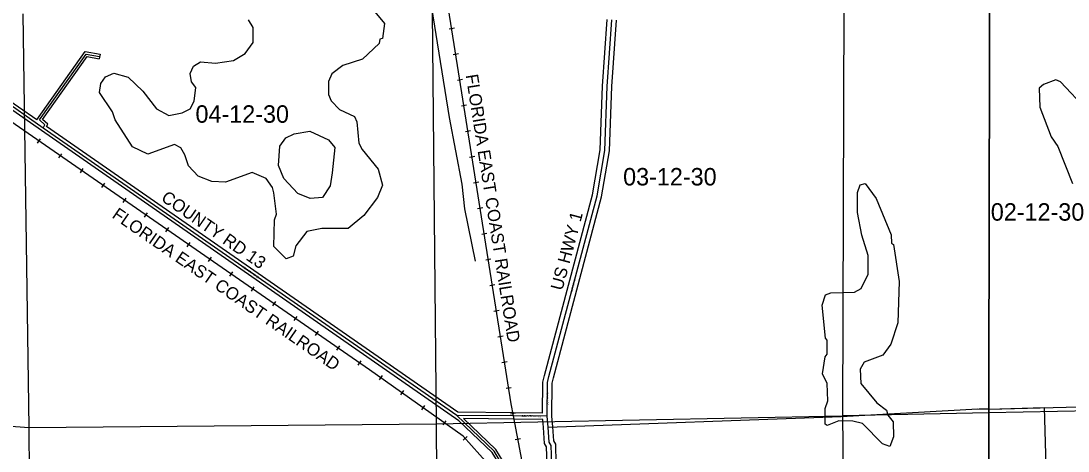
# Model space of a CAD drawing. Extents: x 457167 to 656239, y 1787309 to 1969297.
# Drawn here: x 564222 to 577714, y 1871151 to 1876691 of the extents above; entities that cross this region are included whole.
import ezdxf

# ---------------------------------------------------------------- set-up
doc = ezdxf.new("R2010")
doc.units = 0
for name, color, linetype in [('Level 1', 7, 'Continuous'), ('Level 13', 7, 'Continuous'), ('Level 14', 7, 'Continuous'), ('Level 19', 7, 'Continuous'), ('Level 2', 7, 'Continuous'), ('Level 22', 7, 'Continuous'), ('Level 23', 7, 'Continuous'), ('Level 28', 7, 'Continuous'), ('Level 31', 7, 'Continuous'), ('Level 32', 7, 'Continuous'), ('Level 34', 7, 'Continuous'), ('Level 37', 7, 'Continuous'), ('Level 5', 7, 'Continuous'), ('Level 51', 7, 'Continuous'), ('Level 63', 7, 'Continuous'), ('Level 7', 7, 'Continuous'), ('Level 8', 7, 'Continuous')]:
    doc.layers.add(name, color=color, linetype=linetype)

msp = doc.modelspace()

# ---------------------------------------------------------------- linework, layer by layer
at = {"layer": 'Level 1'}
for p, q in [((574810.232, 1871605.018), (574829.576, 1876914.653)), ((564327.501, 1871452.841), (564248.956, 1876783.103)), ((569522.043, 1876813.903), (569570.685, 1871499.854)), ((558983.276, 1871879.476), (564327.501, 1871452.841)), ((569570.685, 1871499.854), (574810.232, 1871605.018)), ((576694.116, 1871641.561), (574810.232, 1871605.018)), ((574895.419, 1866376.943), (574810.232, 1871605.018)), ((580077.699, 1871707.169), (576694.115, 1871641.561)), ((564327.501, 1871452.841), (569570.685, 1871499.854)), ((569570.685, 1871499.854), (569615.691, 1866243.956)), ((564358.417, 1866182.997), (564327.501, 1871452.841))]:
    msp.add_line(p, q, dxfattribs=at)
at = {"layer": 'Level 13'}
msp.add_line((571014.414, 1871458.572), (571004.235, 1871598.596), dxfattribs=at)
for points in [[(571025.77, 1872109.816), (571645.157, 1874439.302), (571747.021, 1875022.706), (571774.031, 1875848.096), (571837.385, 1876707.221)], [(571004.235, 1871598.596), (571005.228, 1872032.046), (571025.77, 1872109.816)], [(571154.297, 1870154.987), (571085.696, 1870906.413), (571060.731, 1870981.378), (571053.33, 1871223.213), (571028.289, 1871265.087), (571014.414, 1871458.572)]]:
    msp.add_lwpolyline(points, dxfattribs=at)
at = {"layer": 'Level 14'}
for p, q in [((571074.257, 1871462.922), (571064.241, 1871600.704)), ((570954.571, 1871454.221), (570946.943, 1871559.152))]:
    msp.add_line(p, q, dxfattribs=at)
for points in [[(570967.784, 1872125.235), (571586.499, 1874452.196), (571687.191, 1875028.876), (571714.103, 1875851.284), (571777.546, 1876711.635)], [(571083.756, 1872094.399), (571703.815, 1874426.409), (571806.853, 1875016.535), (571833.96, 1875844.907), (571897.223, 1876702.809)], [(570944.327, 1871639.183), (570945.246, 1872039.904), (570967.758, 1872125.138)], [(571064.241, 1871600.705), (571065.211, 1872024.188), (571083.781, 1872094.495)], [(571094.545, 1870149.532), (571026.575, 1870894.042), (571001.026, 1870970.758), (570993.834, 1871205.796), (570969.463, 1871246.551), (570954.566, 1871454.281)], [(571214.05, 1870160.442), (571144.816, 1870918.783), (571120.435, 1870991.999), (571112.826, 1871240.629), (571087.115, 1871283.624), (571074.261, 1871462.864)]]:
    msp.add_lwpolyline(points, dxfattribs=at)
at = {"layer": 'Level 22'}
for p, q in [((564509.069, 1875311.838), (563933.569, 1875711.805)), ((569837.161, 1871610.011), (564509.069, 1875311.838)), ((570567.377, 1871602.871), (569837.161, 1871610.011)), ((571004.235, 1871598.596), (570567.377, 1871602.871))]:
    msp.add_line(p, q, dxfattribs=at)
at = {"layer": 'Level 23'}
for p, q in [((564486.241, 1875278.991), (563910.741, 1875678.957)), ((564424.941, 1875419.018), (563956.398, 1875744.651)), ((569865.13, 1871541.872), (564486.246, 1875278.987)), ((569849.871, 1871649.889), (564552.708, 1875330.226)), ((570567.769, 1871642.869), (569849.87, 1871649.889)), ((570944.327, 1871639.183), (570567.77, 1871642.869)), ((570566.987, 1871562.871), (569923.448, 1871569.165)), ((570946.943, 1871559.153), (570566.986, 1871562.871))]:
    msp.add_line(p, q, dxfattribs=at)
at = {"layer": 'Level 31'}
for points in [[(564509.069, 1875311.838), (564531.124, 1875353.601), (564461.61, 1875418.863), (565061.174, 1876264.297), (565236.078, 1876233.324)], [(570749.406, 1869815.19), (570601.071, 1870482.436), (570567.776, 1870532.693), (570502.004, 1870849.571), (570319.421, 1871149.989), (569837.161, 1871610.011)]]:
    msp.add_lwpolyline(points, dxfattribs=at)
at = {"layer": 'Level 32'}
msp.add_line((565241.31, 1876262.865), (565230.846, 1876203.783), dxfattribs=at)
for points in [[(564424.941, 1875419.018), (565047.695, 1876297.151), (565241.31, 1876262.865)], [(564552.708, 1875330.226), (564568.334, 1875359.818), (564501.207, 1875422.838), (565074.653, 1876231.443), (565230.846, 1876203.783)], [(570720.121, 1869808.679), (570572.991, 1870470.5), (570539.576, 1870520.941), (570473.681, 1870838.409), (570295.844, 1871131.019), (569865.13, 1871541.871)], [(570778.692, 1869821.701), (570629.15, 1870494.371), (570595.976, 1870544.446), (570530.326, 1870860.731), (570342.997, 1871168.96), (569923.447, 1871569.165)]]:
    msp.add_lwpolyline(points, dxfattribs=at)
at = {"layer": 'Level 37'}
for p, q in [((569807.037, 1876597.708), (569740.521, 1876587.196)), ((569859.312, 1876266.956), (569792.796, 1876256.442)), ((569911.588, 1875936.202), (569845.071, 1875925.69)), ((569963.863, 1875605.45), (569897.346, 1875594.936)), ((570016.138, 1875274.696), (569949.621, 1875264.182)), ((564470.878, 1875171.75), (564432.567, 1875116.366)), ((564746.27, 1874981.251), (564707.957, 1874925.866)), ((570068.414, 1874943.942), (570001.896, 1874933.43)), ((565021.66, 1874790.75), (564983.349, 1874735.367)), ((565297.051, 1874600.251), (565258.741, 1874544.867)), ((570120.688, 1874613.19), (570054.171, 1874602.676)), ((565572.443, 1874409.751), (565534.132, 1874354.368)), ((565847.835, 1874219.251), (565809.523, 1874163.869)), ((570172.964, 1874282.436), (570106.447, 1874271.924)), ((566123.225, 1874028.752), (566084.914, 1873973.37)), ((570225.24, 1873951.684), (570158.722, 1873941.171)), ((566398.616, 1873838.253), (566360.306, 1873782.869)), ((566674.008, 1873647.753), (566635.697, 1873592.37)), ((570277.514, 1873620.931), (570210.997, 1873610.417)), ((566949.4, 1873457.253), (566911.089, 1873401.871)), ((567224.79, 1873266.754), (567186.479, 1873211.371)), ((570329.79, 1873290.177), (570263.273, 1873279.665)), ((567500.181, 1873076.255), (567461.871, 1873020.871)), ((570382.065, 1872959.425), (570315.547, 1872948.911)), ((567775.573, 1872885.755), (567737.262, 1872830.372)), ((568050.965, 1872695.256), (568012.653, 1872639.873)), ((570434.34, 1872628.671), (570367.823, 1872618.158)), ((568326.355, 1872504.756), (568288.044, 1872449.372)), ((568601.746, 1872314.256), (568563.436, 1872258.873)), ((570486.616, 1872297.918), (570420.099, 1872287.405)), ((568876.38, 1872122.066), (568837.498, 1872067.081)), ((569149.787, 1871928.73), (569110.906, 1871873.745)), ((570538.891, 1871967.165), (570472.373, 1871956.651)), ((569423.194, 1871735.393), (569384.313, 1871680.409)), ((570594.943, 1871638.137), (570528.787, 1871625.551)), ((569696.601, 1871542.057), (569657.721, 1871487.074)), ((569970.061, 1871337.575), (569920.052, 1871292.473)), ((570657.421, 1871309.146), (570591.261, 1871296.584))]:
    msp.add_line(p, q, dxfattribs=at)
for points in [[(573273.651, 1866090.601), (573107.051, 1866159.335), (573036.151, 1866188.583), (572807.237, 1866283.276), (572109.036, 1866843.751), (571590.957, 1867259.83), (571502.653, 1867330.94), (571442.938, 1867379.075), (571337.311, 1867528.406), (571218.681, 1867696.311), (571125.289, 1868045.976), (570889.606, 1868928.327), (570822.406, 1869179.753), (570418.272, 1870691.219), (570243.943, 1870983.619), (569919.906, 1871342.912), (568713.123, 1872196.271), (563862.541, 1875551.618), (562796.998, 1876288.824), (562639.826, 1876412.128), (562231.185, 1876732.066), (560701.821, 1878317.053), (560697.551, 1878322.202)], [(573273.651, 1866090.601), (573134.826, 1866198.909), (573077.962, 1866243.762), (571501.718, 1867478.94), (571269.436, 1867904.921), (571239.565, 1868062.442), (571158.757, 1868488.078), (571074.179, 1868933.724), (570567.377, 1871602.871), (570537.826, 1871758.211), (569677.096, 1877204.181), (569610.387, 1878202.152), (569624.745, 1878220.301), (569619.136, 1878270.496), (569615.058, 1878295.232), (569614.549, 1878298.363)]]:
    msp.add_lwpolyline(points, dxfattribs=at)
at = {"layer": 'Level 5'}
for p, q in [((576694.218, 1871689.718), (578453.054, 1871737.874)), ((576693.211, 1871690.374), (576568.168, 1871690.763)), ((576694.061, 1871689.714), (576694.219, 1871689.718))]:
    msp.add_line(p, q, dxfattribs=at)
msp.add_lwpolyline([(570080.241, 1873595.461), (569940.651, 1874271.158), (569908.318, 1874588.033), (569744.338, 1875447.194), (569401.052, 1877590.731)], dxfattribs=at)
at = {"layer": 'Level 63'}
for points in [[(536796.8, 1832931.691), (576611.22, 1832825.663), (576708.291, 1878279.4), (536942.564, 1878385.707), (536796.8, 1832931.691)], [(576611.219, 1832825.663), (616425.226, 1832761.92), (616473.71, 1878215.526), (576708.29, 1878279.4), (576611.219, 1832825.663)]]:
    msp.add_lwpolyline(points, dxfattribs=at)
at = {"layer": 'Level 7'}
for points in [[(568781.649, 1876809.081), (568906.232, 1876658.631), (568880.604, 1876466.968), (568847.223, 1876458.757), (568838.724, 1876400.406), (568621.331, 1876201.021), (568370.978, 1876118.476), (568228.906, 1876010.563), (568186.926, 1875910.661), (568186.368, 1875743.928), (568219.45, 1875660.468), (568327.492, 1875551.737), (568518.936, 1875459.418), (568552.058, 1875392.628), (568576.211, 1875117.464), (568617.602, 1875033.973), (568825.218, 1874783.202), (568882.921, 1874574.63), (568815.711, 1874416.436), (568639.921, 1874183.581), (568439.298, 1874017.506), (568097.512, 1874018.581), (567905.64, 1873977.519), (567763.339, 1873794.584), (567729.57, 1873661.302), (567637.768, 1873628.251), (567479.904, 1873787.131), (567489.321, 1874128.886), (567514.561, 1874203.847), (567482.097, 1874479.041), (567465.646, 1874545.791), (567382.644, 1874662.762), (567199.481, 1874738.381), (566857.296, 1874614.416), (566682.262, 1874623.303), (566507.399, 1874690.552), (566382.786, 1874824.322), (566333.224, 1874966.204), (566283.501, 1875058.065), (566200.27, 1875100.014), (565858.086, 1874976.048), (565658.311, 1875068.397), (565434.344, 1875419.24), (565401.322, 1875519.381), (565235.387, 1875769.992), (565252.446, 1875886.664), (565311.066, 1875969.826), (565419.598, 1876019.488), (565602.831, 1875968.91), (565793.976, 1875784.899), (565968.321, 1875559.258), (566126.456, 1875475.369), (566301.608, 1875508.161), (566401.809, 1875557.883), (566452.159, 1875657.756), (566477.718, 1875832.719), (566419.596, 1875907.949), (566403.285, 1876016.381), (566445.255, 1876107.952), (566537.126, 1876166.014), (566728.83, 1876148.716), (566962.343, 1876181.31), (567112.685, 1876272.553), (567213.186, 1876413.936), (567213.774, 1876605.679), (567155.741, 1876705.87)], [(577956.913, 1875548.078), (577615.515, 1875906.891), (577557.195, 1875931.972), (577398.732, 1875873.781), (577340.312, 1875823.829), (577348.395, 1875582.076), (577498.06, 1875198.441), (577581.292, 1875073.299), (577772.499, 1874597.933)]]:
    msp.add_lwpolyline(points, dxfattribs=at)
for points in [[(567948.696, 1874402.546), (567790.503, 1874469.725), (567607.728, 1874662.046), (567541.566, 1874828.967), (567559.054, 1875079.021), (567634.404, 1875187.133), (567742.946, 1875236.826), (567943.108, 1875269.518), (568184.534, 1875160.39), (568267.576, 1875060.1), (568233.178, 1874735.074), (568207.649, 1874568.421), (568107.119, 1874418.688), (567948.696, 1874402.546)], [(575416.213, 1871210.921), (575324.651, 1871244.561), (575067.044, 1871503.801), (574942.092, 1871537.571), (574758.699, 1871538.128), (574608.446, 1871480.265), (574583.506, 1871497.035), (574584.154, 1871697.078), (574617.794, 1871797.01), (574610.182, 1872022.123), (574552.22, 1872147.365), (574586.288, 1872363.978), (574611.389, 1872397.259), (574611.977, 1872580.651), (574587.036, 1872605.731), (574546.701, 1873031.007), (574588.801, 1873164.26), (574655.592, 1873189.071), (574964.067, 1873196.425), (575047.598, 1873246.187), (575139.848, 1873429.291), (575140.636, 1873671.045), (575058.092, 1873929.727), (575000.689, 1874221.661), (575001.506, 1874480.085), (575035.176, 1874580.026), (575101.897, 1874596.498), (575243.001, 1874404.306), (575433.259, 1873936.852), (575441.24, 1873828.451), (575466.211, 1873811.711), (575539.696, 1873336.315), (575521.331, 1872802.826), (575428.771, 1872528.021), (575328.281, 1872386.627), (575086.237, 1872295.713), (575035.917, 1872204.181), (575043.669, 1872020.749), (575251.295, 1871770.007), (575376.038, 1871677.888), (575392.489, 1871611.157), (575458.911, 1871527.566), (575466.662, 1871335.804), (575416.213, 1871210.921)]]:
    msp.add_lwpolyline(points, close=True, dxfattribs=at)
at = {"layer": 'Level 8'}
for points in [[(571060.851, 1870981.433), (571052.848, 1871223.437), (571027.847, 1871265.437), (571014.846, 1871458.44), (574789.909, 1871595.489), (576549.938, 1871692.512), (576693.941, 1871691.514), (576694.222, 1871691.522)], [(576694.221, 1871691.522), (577405.949, 1871713.518), (577443.961, 1870363.498), (578391.975, 1870407.504)]]:
    msp.add_lwpolyline(points, dxfattribs=at)

# ---------------------------------------------------------------- texts
at = {"layer": 'Level 19'}
msp.add_text('US HWY 1', height=160, rotation=75.1096389, dxfattribs=at).set_placement((571198.055, 1873210.266))
at = {"layer": 'Level 2'}
for s, p in [('04-12-30', (566471.295, 1875379.747)), ('03-12-30', (571981.279, 1874572.024)), ('02-12-30', (576718.835, 1874118.414))]:
    msp.add_text(s, height=225, dxfattribs=at).set_placement(p)
at = {"layer": 'Level 28'}
msp.add_text('COUNTY RD 13', height=160, rotation=325.2086806, dxfattribs=at).set_placement((566016.972, 1874383.673))
at = {"layer": 'Level 34'}
for s, rotation, p in [('COUNTY RD 13', 325.2086806, (567071.702, 1873516.165)), ('US HWY 1', 75.1096389, (571327.876, 1873197.382)), ('US HWY 1', 89.8681611, (571017.056, 1871738.756)), ('COUNTY RD 13', 359.4386111, (570670.886, 1871589.358))]:
    msp.add_text(s, height=25, rotation=rotation, dxfattribs=at).set_placement(p)
at = {"layer": 'Level 51'}
for rotation, p in [(278.9807083, (569951.885, 1875993.092)), (325.3260778, (565385.307, 1874165.015))]:
    msp.add_text('FLORIDA EAST COAST RAILROAD', height=160, rotation=rotation, dxfattribs=at).set_placement(p)

doc.saveas('drawing.dxf')
